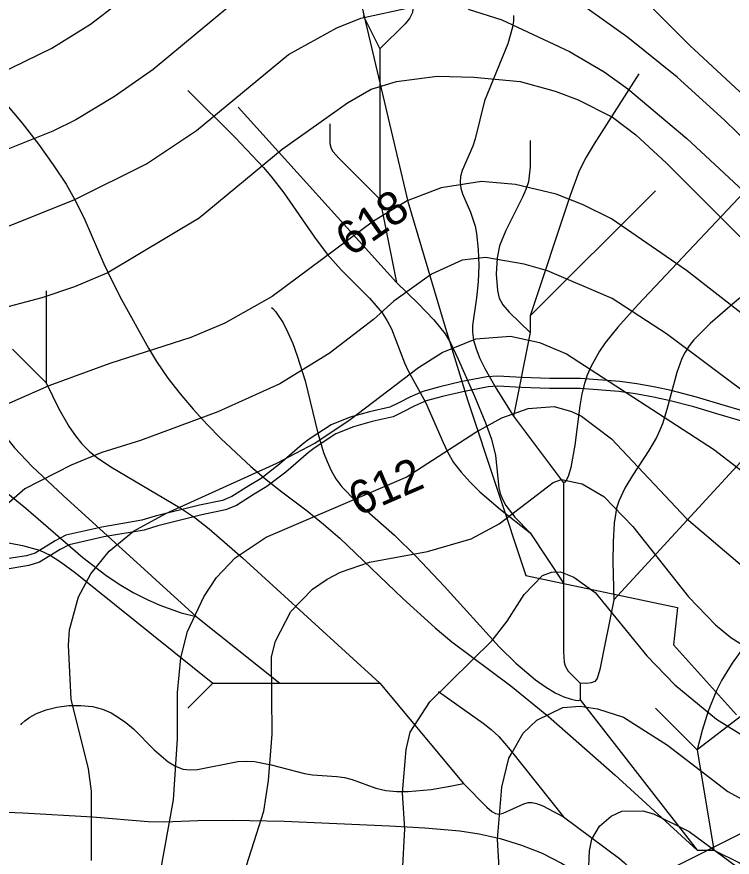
# Model space of a CAD drawing. Extents: x -709584 to -702006, y -1161789 to -1157496.
# Drawn here: x -708265.7 to -708051.5, y -1161424.1 to -1161172.4 of the extents above; entities that cross this region are included whole.
import ezdxf

# ---------------------------------------------------------------- set-up
doc = ezdxf.new("R2010")
doc.units = 0
for name, color, linetype in [('103_hranice KÚ', 7, 'Continuous'), ('120_vrstevnice hlavní', 7, 'Continuous'), ('121_vrstevnice hlavní_popis', 7, 'Continuous'), ('122_vrstevnice základní', 7, 'Continuous'), ('408_BPEJ_linie', 7, 'Continuous'), ('411_akumulovaný odtok', 7, 'Continuous'), ('735_OP sítí TI', 7, 'Continuous')]:
    doc.layers.add(name, color=color, linetype=linetype)

msp = doc.modelspace()

# ---------------------------------------------------------------- linework, layer by layer
at = {"layer": '103_hranice KÚ'}
msp.add_lwpolyline([(-708163.33, -1161165.47), (-708148.68, -1161227.74), (-708137.76, -1161264.35), (-708130.78, -1161287.14), (-708113.27, -1161339.72), (-708067.9, -1161349.34), (-708069.08, -1161360.53), (-708050.18, -1161381.5)], dxfattribs=at)
at = {"layer": '120_vrstevnice hlavní'}
for points in [[(-708258.16, -1161256.47), (-708248.33, -1161253.14), (-708238.63, -1161249.09), (-708211.17, -1161232.65), (-708186.27, -1161212.06), (-708166.75, -1161198.18), (-708159.66, -1161194.13), (-708151.99, -1161191.81), (-708139.84, -1161190.22), (-708128.85, -1161190.51), (-708114.96, -1161191.81), (-708104.55, -1161194.71), (-708097.61, -1161197.31), (-708087.34, -1161202.52), (-708080.39, -1161207.73), (-708071.14, -1161216.26), (-708033.53, -1161253.87)], [(-708314.72, -1161562.54), (-708319.2, -1161548.65), (-708323.69, -1161525.51), (-708324.84, -1161516.25), (-708325.28, -1161507), (-708324.7, -1161483.85), (-708322.53, -1161460.71), (-708317.18, -1161423.68), (-708315.58, -1161399.67), (-708316.45, -1161385.49), (-708319.35, -1161371.32), (-708323.54, -1161357.43), (-708338.29, -1161320.4), (-708339.6, -1161315.78), (-708340.61, -1161306.52), (-708338.73, -1161297.26), (-708333.96, -1161288), (-708330.34, -1161283.52), (-708320.94, -1161275.71), (-708311.83, -1161270.65), (-708292.59, -1161264.43), (-708272.92, -1161260.38), (-708258.16, -1161256.47)], [(-708199.15, -1161433.52), (-708191.77, -1161410.37), (-708190.32, -1161401.12), (-708189.31, -1161387.23), (-708189.46, -1161364.09), (-708188.3, -1161359.46), (-708183.67, -1161350.49), (-708177.16, -1161343.84), (-708172.82, -1161340.8), (-708168.77, -1161338.77), (-708160.09, -1161335.74), (-708142.73, -1161332.55), (-708129.72, -1161328.79), (-708121.33, -1161324.31), (-708105.13, -1161311.87), (-708102.67, -1161311), (-708096.45, -1161312.3), (-708089.94, -1161316.06), (-708081.26, -1161325.03), (-708064.63, -1161346.15), (-708056.53, -1161354.54), (-708051.9, -1161358.3), (-708033.09, -1161370.16)]]:
    msp.add_lwpolyline(points, dxfattribs=at)
at = {"layer": '122_vrstevnice základní'}
for points in [[(-708099.78, -1161145.38), (-708064.19, -1161180.97), (-708030.35, -1161212.35)], [(-708197.99, -1161165.78), (-708224.89, -1161188.2), (-708236.46, -1161196.3), (-708248.04, -1161203.24), (-708254.98, -1161206.71), (-708273.49, -1161214.09)], [(-708022.68, -1161233.76), (-708053.78, -1161203.39), (-708067.95, -1161190.51), (-708082.71, -1161178.65), (-708101.22, -1161165.34)], [(-708409.75, -1161260.52), (-708405.12, -1161248.8), (-708397.81, -1161239.02), (-708390.5, -1161230.95), (-708382.69, -1161225.81), (-708366.79, -1161218.72), (-708347.84, -1161211.63), (-708299.24, -1161197.75), (-708285.35, -1161194.27), (-708271.47, -1161189.65), (-708255.27, -1161181.83), (-708243.7, -1161174.6), (-708235.6, -1161168.38)], [(-708365.34, -1161317.22), (-708367.66, -1161310.28), (-708368.53, -1161305.65), (-708368.24, -1161294.08), (-708364.62, -1161282.51), (-708363.17, -1161280.19), (-708357.1, -1161273.39), (-708352.76, -1161270.36), (-708345.82, -1161266.6), (-708316.89, -1161253), (-708304.74, -1161247.94), (-708278.99, -1161239.4), (-708248.33, -1161227.11), (-708226.92, -1161216.4), (-708211.88, -1161206.42), (-708184.39, -1161183.72), (-708169.93, -1161175.76), (-708162.7, -1161172.87), (-708147.08, -1161169.4)], [(-708130.58, -1161170.12), (-708120.46, -1161173.3), (-708100.21, -1161182.85), (-708089.8, -1161188.92), (-708082.71, -1161193.98), (-708065.06, -1161208.88), (-708042.64, -1161229.71)], [(-708047.99, -1161261.82), (-708065.21, -1161248.37), (-708087.63, -1161232.89), (-708096.16, -1161228.7), (-708104.26, -1161225.52), (-708116.41, -1161222.62), (-708126.54, -1161221.76), (-708138.69, -1161223.64), (-708148.81, -1161227.54), (-708158.94, -1161233.62), (-708189.31, -1161256.18), (-708203.49, -1161264.14), (-708213.61, -1161268.48), (-708237.91, -1161276.29), (-708256.14, -1161282.94), (-708272.34, -1161290.03)], [(-708071.14, -1161267.32), (-708087.48, -1161256.76), (-708106.86, -1161248.52), (-708113.81, -1161246.49), (-708125.38, -1161244.47), (-708132.32, -1161245.33), (-708141.58, -1161249.53), (-708152.86, -1161257.63), (-708158.94, -1161263.12), (-708172.24, -1161273.25), (-708187, -1161282.36), (-708205.51, -1161290.75), (-708228.65, -1161299.29), (-708240.23, -1161302.9), (-708249.48, -1161306.66), (-708263.37, -1161313.75), (-708269.73, -1161319.39)], [(-708128.27, -1161268.91), (-708117.86, -1161268.04), (-708109.18, -1161269.92), (-708101.08, -1161273.39), (-708057.11, -1161301.89), (-708024.85, -1161326.62)], [(-708043.8, -1161287.86), (-708071.14, -1161267.32)], [(-708243.41, -1161425.13), (-708243.41, -1161404.3), (-708244.28, -1161397.64), (-708249.48, -1161376.81), (-708250.21, -1161360.61), (-708249.92, -1161355.99), (-708247.31, -1161346.15), (-708243.55, -1161339.21), (-708238.06, -1161332.41), (-708230.82, -1161326.48), (-708221.13, -1161321.13), (-708187.86, -1161306.08), (-708176.44, -1161300.15), (-708165.88, -1161293.07), (-708145.48, -1161277.44), (-708138.4, -1161272.96), (-708128.27, -1161268.91)], [(-708226.77, -1161451.16), (-708218.82, -1161406.9), (-708217.66, -1161388.68), (-708217.66, -1161374.79), (-708216.65, -1161364.38), (-708214.62, -1161356.56), (-708209.71, -1161346.15), (-708205.95, -1161340.36), (-708200.3, -1161334.43), (-708191.05, -1161328.22), (-708149.1, -1161310.28), (-708128.27, -1161296.83), (-708120.46, -1161292.49), (-708112.65, -1161289.74), (-708104.84, -1161289.16), (-708099.63, -1161290.61), (-708096.59, -1161292.05), (-708087.63, -1161298.85), (-708065.21, -1161322.72)], [(-708065.21, -1161322.72), (-708045.1, -1161339.79)], [(-708150.26, -1161428.6), (-708149.53, -1161415.58), (-708150.26, -1161404.88), (-708149.1, -1161391.86), (-708147.94, -1161386.65), (-708142.01, -1161377.54), (-708123.35, -1161359.17), (-708118.87, -1161353.38), (-708113.81, -1161345.43), (-708108.31, -1161339.79), (-708105.64, -1161338.75), (-708102.96, -1161338.63), (-708098.91, -1161340.22), (-708092.54, -1161344.85), (-708077.07, -1161363.8), (-708068.68, -1161372.48), (-708056.24, -1161382.75), (-708046.69, -1161388.68)], [(-708107.15, -1161556.75), (-708109.76, -1161546.34), (-708118.87, -1161522.91), (-708125.23, -1161504.68), (-708127.69, -1161494.27), (-708127.98, -1161489.06), (-708126.82, -1161476.04), (-708122.2, -1161457.82), (-708120.75, -1161447.4), (-708120.6, -1161439.59), (-708121.76, -1161418.76), (-708120.46, -1161403.14), (-708118.44, -1161394.46), (-708117.42, -1161392.73), (-708114.1, -1161386.94), (-708110.05, -1161383.03), (-708102.23, -1161379.27), (-708097.03, -1161378.84), (-708091.82, -1161379.71), (-708084.01, -1161382.17), (-708070.85, -1161390.56)], [(-708070.85, -1161390.56), (-708052.77, -1161404.44), (-708040.04, -1161411.39)], [(-708079.82, -1161554.44), (-708083.58, -1161544.02), (-708091.53, -1161525.8), (-708093.84, -1161518.28), (-708095.44, -1161507), (-708095.87, -1161499.76), (-708094.86, -1161489.35), (-708089.94, -1161471.99), (-708088.49, -1161461.29), (-708089.22, -1161453.77), (-708094.57, -1161429.18), (-708094.28, -1161422.23), (-708093.56, -1161418.76), (-708091.24, -1161414.86), (-708087.77, -1161411.82), (-708084.59, -1161410.37), (-708078.22, -1161410.23), (-708075.04, -1161411.1), (-708064.34, -1161416.45), (-708047.99, -1161428.45)]]:
    msp.add_lwpolyline(points, dxfattribs=at)
at = {"layer": '408_BPEJ_linie'}
msp.add_lwpolyline([(-708051, -1161537), (-708077.06, -1161546.36), (-708083, -1161548.5), (-708089, -1161525.5), (-708092.4, -1161514.84), (-708096.5, -1161502), (-708098.92, -1161502.45), (-708217.24, -1161524.54), (-708262.67, -1161533.02), (-708292, -1161538.5), (-708294.5, -1161556.5), (-708314, -1161571.5), (-708317.77, -1161571.25), (-708321.5, -1161571), (-708317, -1161559), (-708322, -1161508), (-708251.5, -1161490.5), (-708112.18, -1161464.41), (-708110, -1161464), (-708111, -1161455.5), (-708108, -1161451), (-708086.5, -1161436), (-708043, -1161414)], dxfattribs=at)
at = {"layer": '411_akumulovaný odtok'}
for p, q in [((-708161.99, -1161172), (-708156.99, -1161182)), ((-708156.99, -1161182), (-708156.99, -1161227)), ((-708199.49, -1161199.5), (-708151.99, -1161252)), ((-708074.49, -1161224.5), (-708111.99, -1161262)), ((-708156.99, -1161227), (-708151.99, -1161252)), ((-708256.99, -1161254.5), (-708256.99, -1161282)), ((-708111.99, -1161262), (-708111.99, -1161267)), ((-708111.99, -1161267), (-708116.99, -1161292)), ((-708266.99, -1161272), (-708256.99, -1161282)), ((-708116.99, -1161292), (-708101.99, -1161312)), ((-708101.99, -1161312), (-708101.99, -1161342)), ((-708111.99, -1161327), (-708101.99, -1161342)), ((-708211.99, -1161352), (-708186.99, -1161372)), ((-708214.49, -1161379.5), (-708206.99, -1161372)), ((-708206.99, -1161372), (-708186.99, -1161372)), ((-708186.99, -1161372), (-708156.99, -1161372)), ((-708156.99, -1161372), (-708131.99, -1161402)), ((-708096.99, -1161372), (-708096.99, -1161377)), ((-708096.99, -1161377), (-708061.99, -1161422)), ((-708074.49, -1161379.5), (-708061.99, -1161392)), ((-708061.99, -1161392), (-708056.99, -1161422)), ((-708061.99, -1161422), (-708056.99, -1161422))]:
    msp.add_line(p, q, dxfattribs=at)
for points in [[(-708146.99, -1161149.5), (-708146.92, -1161167.68), (-708147.26, -1161171.16), (-708148.11, -1161172.95), (-708149.4, -1161174.54), (-708156.99, -1161182)], [(-708116.99, -1161172), (-708116.98, -1161173.67), (-708117.27, -1161175.48), (-708118.67, -1161180.46), (-708125.68, -1161197.56), (-708128.51, -1161208.98), (-708129.2, -1161211.12), (-708132.33, -1161218.48), (-708132.82, -1161220.23), (-708132.99, -1161221.96), (-708132.77, -1161223.7), (-708132.23, -1161225.45), (-708129.85, -1161230.93), (-708128.51, -1161235.07), (-708128.06, -1161237.34), (-708127.55, -1161242.07), (-708127.4, -1161246.92), (-708127.55, -1161251.8), (-708128.03, -1161256.61), (-708129.27, -1161264.86), (-708129.3, -1161266.87), (-708128.99, -1161269.24), (-708128.22, -1161271.87), (-708127.03, -1161274.76), (-708125.56, -1161277.77), (-708122.22, -1161283.69), (-708116.99, -1161292)], [(-708079.49, -1161189.5), (-708092.88, -1161210.43), (-708095.24, -1161214.43), (-708097.3, -1161218.59), (-708100.04, -1161225.98), (-708111.99, -1161262)], [(-708014.49, -1161189.5), (-708079.62, -1161258.54), (-708085.74, -1161265.35), (-708089.51, -1161270.05), (-708091.21, -1161272.51), (-708093.84, -1161277.24), (-708094.89, -1161279.72), (-708095.76, -1161282.26), (-708096.49, -1161285.34), (-708097.09, -1161288.91), (-708098.62, -1161300.66), (-708099.81, -1161307.35), (-708100.53, -1161309.78), (-708101.1, -1161311.06), (-708101.6, -1161311.82), (-708101.99, -1161312)], [(-708214.49, -1161194.5), (-708200.37, -1161208.55), (-708191.91, -1161217.52), (-708189.69, -1161220.1), (-708185.75, -1161225.18), (-708176.59, -1161238.41), (-708172.75, -1161243.51), (-708168.63, -1161248.17), (-708160.1, -1161256.67), (-708156.34, -1161261.08), (-708154.78, -1161263.44), (-708153.56, -1161265.85), (-708149.61, -1161276.08), (-708148.49, -1161278.45), (-708143.39, -1161287.82), (-708138.1, -1161299.93), (-708136.69, -1161302.9), (-708134.92, -1161305.9), (-708132.68, -1161308.82), (-708129.99, -1161311.76), (-708127.03, -1161314.66), (-708120.93, -1161320.01), (-708111.99, -1161327)], [(-708269.34, -1161198.12), (-708264.15, -1161204.24), (-708259.24, -1161210.51), (-708254.8, -1161216.7), (-708251, -1161222.58), (-708247.99, -1161227.97), (-708245.38, -1161233.26), (-708239.71, -1161246.39), (-708237.13, -1161251.77), (-708234.37, -1161257.07), (-708226.32, -1161271.63), (-708223.9, -1161275.68), (-708220.53, -1161280.6), (-708216.84, -1161285.34), (-708212.91, -1161289.95), (-708208.8, -1161294.42), (-708204.54, -1161298.77), (-708195.67, -1161307.08), (-708191.08, -1161311), (-708186.4, -1161314.71), (-708178.83, -1161320.33), (-708173.89, -1161324.33), (-708169.05, -1161328.57), (-708150.14, -1161346.6), (-708140.48, -1161355.46), (-708135.46, -1161359.63), (-708117.77, -1161372.82), (-708106.55, -1161381.99), (-708086.69, -1161399.44), (-708061.99, -1161422)], [(-708171.99, -1161204.5), (-708171.98, -1161210.4), (-708171.61, -1161211.85), (-708171.07, -1161212.77), (-708169.2, -1161214.86), (-708156.99, -1161227)], [(-708111.99, -1161209.5), (-708112, -1161217.38), (-708112.55, -1161221.87), (-708113.32, -1161224.18), (-708114.29, -1161226.43), (-708119.27, -1161236.46), (-708121.16, -1161241), (-708121.92, -1161244.58), (-708122.16, -1161249.51), (-708121.83, -1161254.37), (-708121.24, -1161256.64), (-708120.77, -1161257.63), (-708120.14, -1161258.63), (-708118.33, -1161260.83), (-708111.99, -1161267)], [(-707994.49, -1161239.5), (-708014.38, -1161259.14), (-708020.2, -1161265.13), (-708023.88, -1161269.19), (-708027.23, -1161273.38), (-708028.72, -1161275.56), (-708030.03, -1161277.82), (-708033.79, -1161286.3), (-708035.08, -1161288.6), (-708036.54, -1161290.84), (-708039.81, -1161295.18), (-708048.95, -1161305.66), (-708086.99, -1161347)], [(-708034.49, -1161244.5), (-708050.72, -1161257.83), (-708058.15, -1161264.25), (-708062.97, -1161269.18), (-708064.35, -1161270.95), (-708065.56, -1161272.83), (-708066.55, -1161274.79), (-708068.07, -1161278.97), (-708071.03, -1161289.99), (-708072.41, -1161294.33), (-708073.25, -1161296.43), (-708074.22, -1161298.43), (-708076.45, -1161302.29), (-708081.37, -1161309.79), (-708083.66, -1161313.58), (-708085.48, -1161317.52), (-708086.11, -1161319.61), (-708086.87, -1161324.06), (-708087.19, -1161329.64), (-708087.22, -1161335.73), (-708086.99, -1161347)], [(-708151.99, -1161252), (-708145.58, -1161258.23), (-708140.83, -1161263.13), (-708137.48, -1161267.35), (-708135.76, -1161270.29), (-708133.52, -1161274.93), (-708128.69, -1161286.06), (-708125.37, -1161294.05), (-708123.61, -1161298.89), (-708122.43, -1161303.78), (-708121.41, -1161313.47), (-708121.01, -1161315.14), (-708120.32, -1161316.91), (-708119.27, -1161318.79), (-708116.61, -1161322.31), (-708111.99, -1161327)], [(-708189.49, -1161259.5), (-708189.08, -1161259.74), (-708188.29, -1161260.63), (-708186.01, -1161264.06), (-708184.55, -1161266.92), (-708183.12, -1161270.26), (-708181.77, -1161273.92), (-708179.42, -1161281.49), (-708175.57, -1161297.15), (-708173.85, -1161302.89), (-708172.81, -1161305.65), (-708171.6, -1161308.3), (-708170.16, -1161310.79), (-708168.4, -1161313.15), (-708164.26, -1161317.46), (-708152.66, -1161327.62), (-708146.11, -1161334.01), (-708137.74, -1161342.94), (-708121.3, -1161361.09), (-708116.33, -1161366.02), (-708110.45, -1161370.96), (-708107.44, -1161373.1), (-708104.55, -1161374.85), (-708101.89, -1161376.1), (-708099.99, -1161376.73), (-708098.46, -1161377.06), (-708097.42, -1161377.14), (-708096.99, -1161377)], [(-708309.49, -1161264.5), (-708287.75, -1161279.42), (-708283.57, -1161282.58), (-708279.6, -1161285.93), (-708276.03, -1161289.6), (-708266.43, -1161301.52), (-708261.17, -1161307.06), (-708251.85, -1161315.82), (-708211.99, -1161352)], [(-707994.49, -1161269.5), (-708001.6, -1161276.51), (-708006.54, -1161281.65), (-708011.24, -1161286.99), (-708013.23, -1161289.51), (-708016.45, -1161294.09), (-708022.49, -1161303.4), (-708026.87, -1161310.47), (-708030.99, -1161317.62), (-708033.41, -1161322.48), (-708035.3, -1161327.49), (-708036.47, -1161332.87), (-708037.71, -1161341.04), (-708038.27, -1161343.7), (-708039.03, -1161346.3), (-708039.97, -1161348.63), (-708041.12, -1161350.9), (-708043.82, -1161355.28), (-708051.51, -1161365.96), (-708054.71, -1161371.15), (-708056.25, -1161374.19), (-708058.72, -1161380.39), (-708060.53, -1161386.14), (-708061.99, -1161392)], [(-708256.99, -1161282), (-708253.16, -1161289.85), (-708250.01, -1161295.25), (-708248.2, -1161297.89), (-708246.26, -1161300.31), (-708244.07, -1161302.53), (-708241.92, -1161304.28), (-708237.54, -1161307.21), (-708216.8, -1161319.51), (-708212.36, -1161322.5), (-708208.18, -1161325.73), (-708198.19, -1161334.43), (-708156.99, -1161372)], [(-708271.73, -1161312.58), (-708263, -1161319.59), (-708245.96, -1161334.33), (-708239.08, -1161339.62), (-708235.09, -1161342.29), (-708230.91, -1161344.79), (-708226.69, -1161346.98), (-708222.95, -1161348.62), (-708216.5, -1161350.9), (-708211.99, -1161352)], [(-708004.49, -1161319.5), (-708022.12, -1161333.56), (-708026.27, -1161337.22), (-708028.76, -1161339.83), (-708030.8, -1161342.69), (-708032.19, -1161346), (-708033.52, -1161351.4), (-708035.85, -1161364.44), (-708036.8, -1161368), (-708038.19, -1161371.3), (-708040.24, -1161374.17), (-708044.14, -1161378), (-708048.72, -1161381.77), (-708061.99, -1161392)], [(-708286.99, -1161327), (-708271.36, -1161329.38), (-708264, -1161330.73), (-708258.95, -1161332.16), (-708255.72, -1161333.64), (-708252.61, -1161335.61), (-708248.12, -1161338.96), (-708206.99, -1161372)], [(-708101.99, -1161342), (-708102.03, -1161362.54), (-708101.86, -1161365.67), (-708101.57, -1161366.83), (-708100.62, -1161368.36), (-708096.99, -1161372)], [(-708086.99, -1161347), (-708091.12, -1161367.88), (-708091.89, -1161370.64), (-708092.59, -1161371.47), (-708093.7, -1161371.89), (-708095, -1161372.04), (-708096.99, -1161372)], [(-708139.49, -1161374.5), (-708126.12, -1161383.99), (-708123.7, -1161385.87), (-708121.43, -1161387.95), (-708117.96, -1161391.97), (-708101.99, -1161412)], [(-708264.49, -1161384.5), (-708264.24, -1161384.07), (-708263.33, -1161383.25), (-708261.83, -1161382.2), (-708259.81, -1161381.1), (-708256.98, -1161380.01), (-708253.71, -1161379.19), (-708250.18, -1161378.72), (-708246.58, -1161378.64), (-708243.09, -1161379.01), (-708240.1, -1161379.77), (-708237.51, -1161380.88), (-708235.24, -1161382.23), (-708233.09, -1161383.78), (-708230.83, -1161385.71), (-708224.56, -1161391.91), (-708220.42, -1161395.51), (-708218.26, -1161396.84), (-708215.99, -1161397.7), (-708213.83, -1161397.96), (-708211.58, -1161397.85), (-708199.54, -1161395.5), (-708197.05, -1161395.34), (-708194.56, -1161395.48), (-708189.56, -1161396.44), (-708179.6, -1161399.05), (-708177.14, -1161399.47), (-708169.89, -1161399.95), (-708167.56, -1161400.26), (-708165.26, -1161400.87), (-708158.18, -1161403.47), (-708155.23, -1161404.12), (-708151.95, -1161404.43), (-708148.49, -1161404.43), (-708141.65, -1161403.82), (-708135.92, -1161402.88), (-708131.99, -1161402)], [(-708131.99, -1161402), (-708125.02, -1161409.17), (-708123.48, -1161410.45), (-708122.42, -1161411.03), (-708121.29, -1161411.19), (-708120.1, -1161410.93), (-708113.88, -1161408.1), (-708112.62, -1161407.74), (-708111.37, -1161407.7), (-708110.12, -1161407.99), (-708108.23, -1161408.75), (-708101.99, -1161412)], [(-708354.49, -1161407), (-708263.95, -1161410.81), (-708243.06, -1161412.04), (-708226.4, -1161413.42), (-708221.49, -1161413.5), (-708211.49, -1161413.17), (-708201.26, -1161413.06), (-708185.64, -1161413.37), (-708154.09, -1161414.72), (-708143.59, -1161415.33), (-708133.08, -1161416.2), (-708127.23, -1161417.12), (-708120.97, -1161418.54), (-708114.6, -1161420.49), (-708108.42, -1161422.95), (-708102.61, -1161425.89), (-708097.46, -1161429.02), (-708093.13, -1161432), (-708089.82, -1161434.53), (-708086.99, -1161437)], [(-708101.99, -1161412), (-708085.26, -1161424.47), (-708083.71, -1161425.78), (-708082.84, -1161426.74), (-708082.27, -1161427.81), (-708081.92, -1161429.64), (-708081.99, -1161437)], [(-708056.99, -1161422), (-708049.35, -1161425.77), (-708047.18, -1161427.19), (-708045.75, -1161429.37), (-708041.99, -1161437)]]:
    msp.add_lwpolyline(points, dxfattribs=at)
at = {"layer": '735_OP sítí TI'}
for points in [[(-708047.73, -1161290.64), (-708055.24, -1161288.41), (-708062.2, -1161286.37), (-708069.81, -1161284.38), (-708074.46, -1161283.36), (-708080.03, -1161282.38), (-708085.13, -1161281.64), (-708096.89, -1161280.78), (-708106.13, -1161280.7), (-708114.45, -1161280.48), (-708121.67, -1161280.01), (-708125, -1161280.25), (-708132.85, -1161281.75), (-708139.02, -1161283.25), (-708144.11, -1161284.59), (-708148.02, -1161286.32), (-708151.34, -1161288.07), (-708154.06, -1161289.33), (-708160.07, -1161290.73), (-708165.9, -1161292.37), (-708171.61, -1161294.66), (-708178.14, -1161298.9), (-708180.3, -1161300.54), (-708187.07, -1161306.44), (-708192.59, -1161310.65), (-708196.28, -1161312.86), (-708201.32, -1161316.07), (-708204.12, -1161317.24), (-708210.98, -1161318.64), (-708224.33, -1161321.95), (-708228.28, -1161323.22), (-708240.23, -1161325.23), (-708251.09, -1161327.71), (-708254.26, -1161329.34), (-708260.22, -1161333.04), (-708262.83, -1161333.85), (-708270.11, -1161335)], [(-708048.63, -1161293.5), (-708056.08, -1161291.29), (-708063, -1161289.27), (-708070.51, -1161287.3), (-708075.04, -1161286.3), (-708080.51, -1161285.34), (-708085.45, -1161284.62), (-708097.01, -1161283.78), (-708106.19, -1161283.7), (-708114.59, -1161283.48), (-708121.65, -1161283.01), (-708124.6, -1161283.23), (-708132.21, -1161284.69), (-708138.28, -1161286.15), (-708143.11, -1161287.43), (-708146.72, -1161289.02), (-708150, -1161290.75), (-708153.08, -1161292.19), (-708159.33, -1161293.63), (-708164.94, -1161295.21), (-708170.23, -1161297.34), (-708176.42, -1161301.36), (-708178.4, -1161302.86), (-708185.17, -1161308.76), (-708190.91, -1161313.13), (-708194.7, -1161315.42), (-708199.92, -1161318.75), (-708203.24, -1161320.12), (-708210.32, -1161321.56), (-708223.51, -1161324.83), (-708227.56, -1161326.14), (-708239.65, -1161328.17), (-708250.05, -1161330.55), (-708252.78, -1161331.96), (-708258.96, -1161335.8), (-708262.15, -1161336.77), (-708269.83, -1161338)]]:
    msp.add_lwpolyline(points, dxfattribs=at)

# ---------------------------------------------------------------- texts
at = {"layer": '121_vrstevnice hlavní_popis'}
for s, rotation, p in [('618', 35.087, (-708165.72, -1161244.5)), ('612', 23.4106, (-708163.59, -1161322.1))]:
    msp.add_text(s, height=10, rotation=rotation, dxfattribs=at).set_placement(p)

doc.saveas('drawing.dxf')
